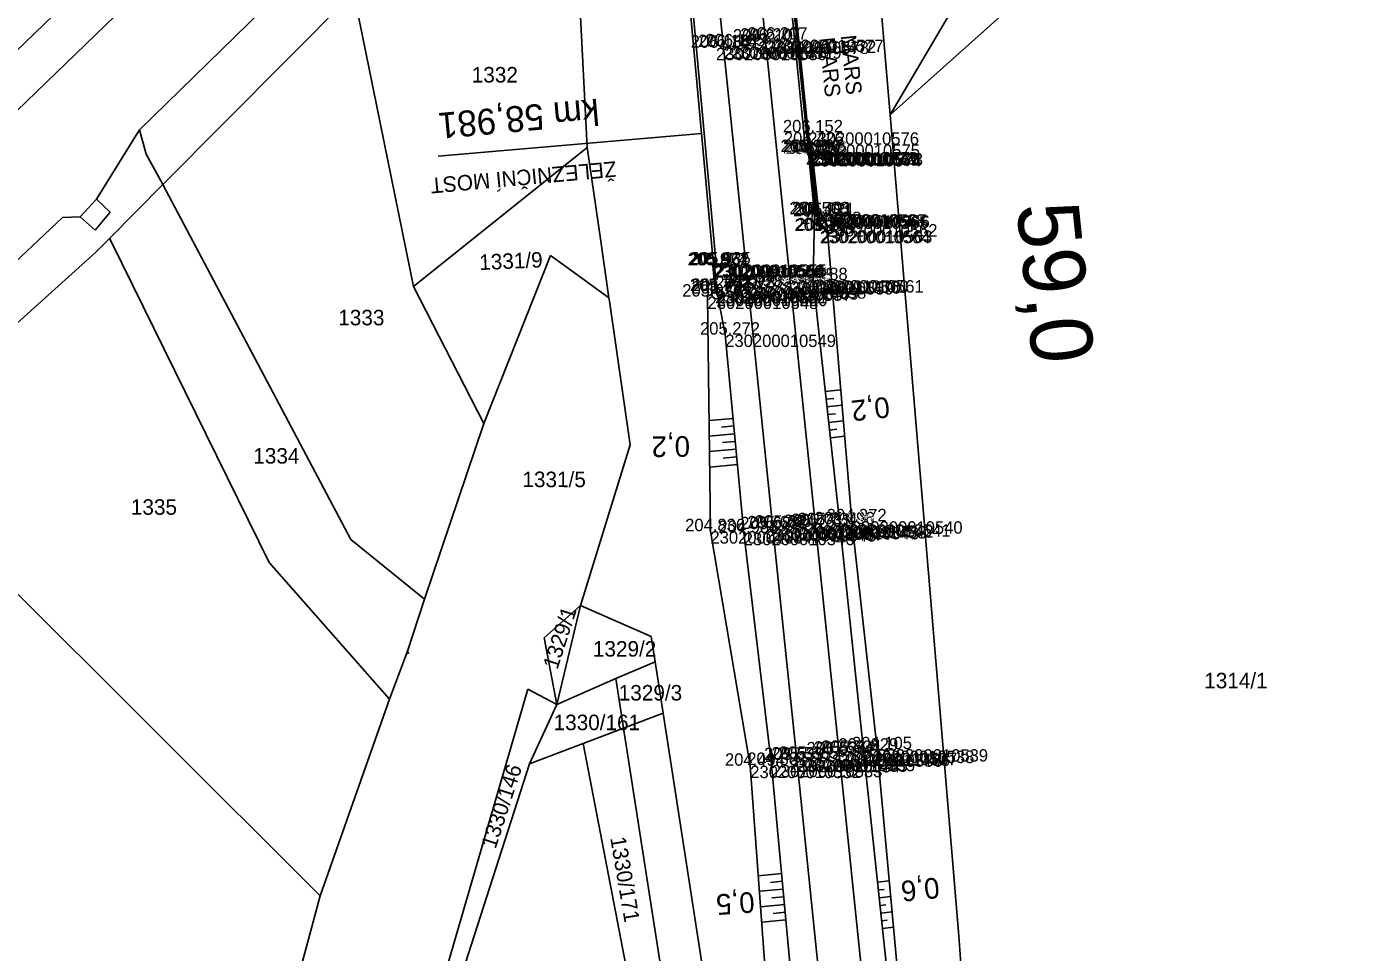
# Model space of a CAD drawing. Extents: x -563148 to -561712, y -1182311 to -1179502.
# Drawn here: x -562607.2 to -562478.7, y -1181253.2 to -1181163.6 of the extents above; entities that cross this region are included whole.
import ezdxf

# ---------------------------------------------------------------- set-up
doc = ezdxf.new("R2010")
doc.units = 0
for name, color, linetype in [('Vrstva 1', 7, 'Continuous'), ('Vrstva 12', 7, 'Continuous'), ('Vrstva 18', 7, 'Continuous'), ('Vrstva 35', 7, 'Continuous'), ('Vrstva 4', 7, 'Continuous'), ('Vrstva 48', 7, 'Continuous'), ('Vrstva 49', 7, 'Continuous'), ('Vrstva 53', 7, 'Continuous'), ('Vrstva 55', 7, 'Continuous'), ('Vrstva 56', 7, 'Continuous'), ('Vrstva 57', 7, 'Continuous'), ('Vrstva 60', 7, 'Continuous'), ('Vrstva 61', 7, 'Continuous'), ('Vrstva 7', 7, 'Continuous')]:
    doc.layers.add(name, color=color, linetype=linetype)

msp = doc.modelspace()

# ---------------------------------------------------------------- linework, layer by layer
at = {"layer": 'Vrstva 1'}
for points in [[(-562538.22, -1181140.47), (-562535.7, -1181165), (-562533.31, -1181188.28), (-562530.86, -1181211.96), (-562528.58, -1181233.98), (-562526.26, -1181256.44), (-562523.94, -1181279), (-562521.9, -1181298.94), (-562519.98, -1181317.53), (-562517.8, -1181338.73), (-562515.33, -1181362.72), (-562512.33, -1181391.8), (-562509.71, -1181417.08), (-562507.39, -1181439.64), (-562504.99, -1181462.85), (-562502.4, -1181488), (-562497.18, -1181538.47), (-562494.78, -1181561.72), (-562492, -1181588.79)], [(-562542.31, -1181141.05), (-562539.78, -1181165.62), (-562537.38, -1181188.86), (-562535, -1181212.18), (-562532.67, -1181234.54), (-562530.35, -1181257.17), (-562528.02, -1181279.67), (-562526.02, -1181298.95), (-562524.04, -1181318.17), (-562521.85, -1181339.36), (-562519.38, -1181363.29), (-562516.39, -1181392.45), (-562513.77, -1181417.73), (-562511.45, -1181440.22), (-562509.05, -1181463.48), (-562506.44, -1181488.7), (-562501.23, -1181539.12), (-562498.83, -1181562.33), (-562496.03, -1181589.56)]]:
    msp.add_lwpolyline(points, dxfattribs=at)
at = {"layer": 'Vrstva 12'}
for points in [[(-562531.55, -1181175.89), (-562531.44, -1181175.88), (-562530.8, -1181181.8), (-562530.95, -1181181.8), (-562531.55, -1181175.89)], [(-562540.79, -1181186.74), (-562540.63, -1181186.73), (-562540.41, -1181189.21), (-562540.57, -1181189.23), (-562540.79, -1181186.74)]]:
    msp.add_lwpolyline(points, dxfattribs=at)
at = {"layer": 'Vrstva 18'}
msp.add_line((-562541.91, -1181173.98), (-562567.38, -1181176.18), dxfattribs=at)
for points in [[(-562533.65, -1181157.35), (-562533.44, -1181157.3), (-562531.55, -1181175.77), (-562531.8, -1181175.78), (-562533.65, -1181157.35)], [(-562543.06, -1181161.26), (-562542.8, -1181161.24), (-562540.49, -1181186.65), (-562540.75, -1181186.7), (-562543.06, -1181161.26)]]:
    msp.add_lwpolyline(points, dxfattribs=at)
at = {"layer": 'Vrstva 35'}
for points in [[(-562534.33, -1181146.43), (-562533.99, -1181148.15), (-562533.25, -1181157.96), (-562531.48, -1181175.04), (-562531.3, -1181175.97), (-562530.68, -1181182.01), (-562530.45, -1181183.41)], [(-562534.22, -1181146.38), (-562533.96, -1181148.07), (-562533.2, -1181158.08), (-562531.57, -1181173.87), (-562531.18, -1181175.88), (-562530.53, -1181181.89), (-562530.28, -1181183.35)]]:
    msp.add_lwpolyline(points, dxfattribs=at)
at = {"layer": 'Vrstva 4'}
for points in [[(-562530.95, -1181181.8), (-562531.11, -1181188.17), (-562528.51, -1181211.79), (-562526.22, -1181233.69), (-562523.84, -1181256.06), (-562521.66, -1181278.67), (-562519.62, -1181298.82), (-562517.74, -1181317.29), (-562515.5, -1181338.48), (-562512.91, -1181362.61), (-562510.06, -1181391.72), (-562507.16, -1181416.74), (-562505.12, -1181439.21), (-562502.78, -1181462.58), (-562500.17, -1181487.79), (-562494.92, -1181538.43), (-562492.69, -1181561.57), (-562489.58, -1181589.45)], [(-562492.85, -1181639.28), (-562495.8, -1181615.87), (-562498.53, -1181589.76), (-562501.43, -1181562.22), (-562503.74, -1181539.41), (-562508.99, -1181488.94), (-562512, -1181461.9), (-562514.18, -1181440.43), (-562516.46, -1181417.89), (-562519.11, -1181392.57), (-562522.07, -1181363.22), (-562524.36, -1181339.65), (-562526.91, -1181316.04), (-562528.67, -1181299.17), (-562530.86, -1181280.31), (-562533.06, -1181257.38), (-562535.11, -1181235.07), (-562537.81, -1181212.62), (-562539.6, -1181193.44), (-562540.41, -1181189.21)]]:
    msp.add_lwpolyline(points, dxfattribs=at)
at = {"layer": 'Vrstva 48'}
for p, q in [((-562529.92, -1181198.95), (-562528.42, -1181198.78)), ((-562529.84, -1181199.69), (-562529.1, -1181199.61)), ((-562529.76, -1181200.44), (-562528.3, -1181200.28)), ((-562538.84, -1181201.54), (-562541.16, -1181201.75)), ((-562538.77, -1181202.28), (-562539.96, -1181202.39)), ((-562529.68, -1181201.18), (-562528.95, -1181201.1)), ((-562529.59, -1181201.93), (-562528.17, -1181201.77)), ((-562538.7, -1181203.03), (-562541.14, -1181203.26)), ((-562529.51, -1181202.67), (-562528.81, -1181202.6)), ((-562529.43, -1181203.42), (-562528.04, -1181203.27)), ((-562538.56, -1181204.52), (-562541.12, -1181204.76)), ((-562538.63, -1181203.78), (-562539.88, -1181203.89)), ((-562538.42, -1181206.02), (-562541.1, -1181206.27)), ((-562538.49, -1181205.27), (-562539.8, -1181205.39)), ((-562534.14, -1181245.59), (-562536.4, -1181245.79)), ((-562534, -1181247.08), (-562536.29, -1181247.29)), ((-562534.07, -1181246.33), (-562535.21, -1181246.44)), ((-562524.87, -1181246.42), (-562523.73, -1181246.3)), ((-562524.79, -1181247.17), (-562524.22, -1181247.11)), ((-562533.94, -1181247.83), (-562535.08, -1181247.93)), ((-562524.71, -1181247.92), (-562523.59, -1181247.8)), ((-562533.87, -1181248.57), (-562536.17, -1181248.79)), ((-562533.8, -1181249.32), (-562534.96, -1181249.43)), ((-562524.63, -1181248.66), (-562524.08, -1181248.6)), ((-562524.55, -1181249.41), (-562523.45, -1181249.29)), ((-562533.73, -1181250.07), (-562536.06, -1181250.28)), ((-562524.47, -1181250.15), (-562523.93, -1181250.09)), ((-562524.39, -1181250.9), (-562523.32, -1181250.78))]:
    msp.add_line(p, q, dxfattribs=at)
at = {"layer": 'Vrstva 49'}
for points in [[(-562530.95, -1181181.8), (-562531.11, -1181188.17), (-562528.51, -1181211.79), (-562526.22, -1181233.69), (-562523.84, -1181256.06), (-562521.66, -1181278.67), (-562519.62, -1181298.82), (-562517.74, -1181317.29), (-562515.5, -1181338.48), (-562512.91, -1181362.61), (-562510.96, -1181362.42)], [(-562510.96, -1181362.42), (-562513.08, -1181338.44), (-562516.11, -1181317.09), (-562518.23, -1181298.56), (-562520.28, -1181278.41), (-562522.84, -1181256.06), (-562524.89, -1181233.55), (-562527.35, -1181211.5), (-562529.78, -1181182.75), (-562530.95, -1181181.8)], [(-562540.41, -1181189.21), (-562541.31, -1181189.76), (-562541.03, -1181212.46), (-562537.18, -1181235.15), (-562535.53, -1181257.54), (-562532.86, -1181280.2), (-562530.6, -1181299.2), (-562528.91, -1181315.79), (-562527.83, -1181334.79), (-562525.97, -1181339.94), (-562524.93, -1181351.29), (-562523.47, -1181363.71)], [(-562522.07, -1181363.22), (-562524.36, -1181339.65), (-562526.91, -1181316.04), (-562528.67, -1181299.17), (-562530.86, -1181280.31), (-562533.06, -1181257.38), (-562535.11, -1181235.07), (-562537.81, -1181212.62), (-562539.6, -1181193.44), (-562540.41, -1181189.21)]]:
    msp.add_lwpolyline(points, dxfattribs=at)
at = {"layer": 'Vrstva 53'}
for p, q in [((-562552.95, -1181175.34), (-562554.71, -1181141.14)), ((-562524.82, -1181158.4), (-562524.29, -1181164.64)), ((-562569.76, -1181188.79), (-562575.53, -1181160.33)), ((-562524.29, -1181164.64), (-562523.66, -1181172.17)), ((-562517, -1181251.62), (-562523.66, -1181172.17)), ((-562569.76, -1181188.79), (-562552.95, -1181175.34)), ((-562552.95, -1181175.34), (-562551.67, -1181184.17)), ((-562551.67, -1181184.17), (-562550.85, -1181189.87)), ((-562550.8, -1181190.2), (-562548.8, -1181204.11)), ((-562548.8, -1181204.11), (-562553.6, -1181219.65)), ((-562546.76, -1181222.65), (-562553.6, -1181219.65)), ((-562546.38, -1181225.09), (-562546.76, -1181222.65)), ((-562545.61, -1181230.05), (-562546.38, -1181225.09)), ((-562540.49, -1181263.06), (-562545.61, -1181230.05)), ((-562517, -1181251.62), (-562510.87, -1181334.24))]:
    msp.add_line(p, q, dxfattribs=at)
at = {"layer": 'Vrstva 55'}
for p, q in [((-562478.74, -1181131.91), (-562523.66, -1181172.17)), ((-562610.3, -1181168.05), (-562602.56, -1181160.59)), ((-562593.99, -1181178.93), (-562575.53, -1181160.33)), ((-562518.04, -1181162.66), (-562523.66, -1181172.17)), ((-562599.15, -1181184.14), (-562593.99, -1181178.93)), ((-562575.8, -1181213.26), (-562593.99, -1181178.93)), ((-562600.47, -1181185.46), (-562599.15, -1181184.14)), ((-562598.94, -1181184.57), (-562599.15, -1181184.14)), ((-562621.89, -1181204.72), (-562600.47, -1181185.46)), ((-562583.7, -1181215.49), (-562598.94, -1181184.57)), ((-562562.94, -1181202.03), (-562556.49, -1181185.78)), ((-562556.49, -1181185.78), (-562553.94, -1181187.62)), ((-562553.94, -1181187.62), (-562550.85, -1181189.87)), ((-562562.94, -1181202.03), (-562569.76, -1181188.79)), ((-562550.85, -1181189.87), (-562550.8, -1181190.2)), ((-562568.68, -1181219.05), (-562562.94, -1181202.03)), ((-562578.79, -1181247.75), (-562621.89, -1181204.72)), ((-562568.68, -1181219.05), (-562575.8, -1181213.26)), ((-562572.06, -1181228.71), (-562583.7, -1181215.49)), ((-562570.34, -1181224.05), (-562568.68, -1181219.05)), ((-562553.6, -1181219.65), (-562557.11, -1181222.77)), ((-562555.9, -1181229.21), (-562553.6, -1181219.65)), ((-562557.11, -1181222.77), (-562555.9, -1181229.21)), ((-562572.06, -1181228.71), (-562570.34, -1181224.05)), ((-562550.17, -1181226.72), (-562546.38, -1181225.09)), ((-562558.7, -1181227.74), (-562581.44, -1181306.01)), ((-562555.9, -1181229.21), (-562558.7, -1181227.74)), ((-562550.17, -1181226.72), (-562555.9, -1181229.21)), ((-562549.43, -1181231.51), (-562550.17, -1181226.72)), ((-562578.79, -1181247.75), (-562572.06, -1181228.71)), ((-562558.54, -1181234.98), (-562555.9, -1181229.21)), ((-562545.61, -1181230.05), (-562549.43, -1181231.51)), ((-562549.43, -1181231.51), (-562553.34, -1181233)), ((-562544.44, -1181263.68), (-562549.43, -1181231.51)), ((-562553.34, -1181233), (-562558.54, -1181234.98)), ((-562553.34, -1181233), (-562531.28, -1181347.68)), ((-562581.44, -1181306.01), (-562558.54, -1181234.98)), ((-562583.39, -1181264.82), (-562578.79, -1181247.75))]:
    msp.add_line(p, q, dxfattribs=at)
at = {"layer": 'Vrstva 56'}
for p, q in [((-562610.85, -1181174.41), (-562577.75, -1181142.42)), ((-562570.96, -1181148.87), (-562596.24, -1181173.64)), ((-562596.24, -1181173.64), (-562600.4, -1181180.35)), ((-562595.6, -1181175.97), (-562596.24, -1181173.64)), ((-562594.57, -1181177.84), (-562595.6, -1181175.97)), ((-562594.57, -1181177.84), (-562593.99, -1181178.93)), ((-562600.4, -1181180.35), (-562601.98, -1181182.05)), ((-562599.1, -1181181.6), (-562600.4, -1181180.35)), ((-562600.54, -1181183.32), (-562599.1, -1181181.6)), ((-562603.7, -1181182.1), (-562637.26, -1181213.74)), ((-562601.98, -1181182.05), (-562603.7, -1181182.1)), ((-562600.54, -1181183.32), (-562601.98, -1181182.05)), ((-562570.24, -1181224.33), (-562570.34, -1181224.05))]:
    msp.add_line(p, q, dxfattribs=at)
at = {"layer": 'Vrstva 60'}
for p, q in [((-562535.7, -1181165), (-562535.7, -1181165)), ((-562534.99, -1181164.9), (-562534.99, -1181164.9)), ((-562540.49, -1181165.69), (-562540.49, -1181165.69)), ((-562539.78, -1181165.62), (-562539.78, -1181165.62)), ((-562539.06, -1181165.55), (-562539.06, -1181165.55)), ((-562536.41, -1181165.09), (-562536.41, -1181165.09)), ((-562531.57, -1181173.87), (-562531.57, -1181173.87)), ((-562531.48, -1181175.04), (-562531.48, -1181175.04)), ((-562531.8, -1181175.78), (-562531.8, -1181175.78)), ((-562531.55, -1181175.77), (-562531.55, -1181175.77)), ((-562531.55, -1181175.89), (-562531.55, -1181175.89)), ((-562531.44, -1181175.88), (-562531.44, -1181175.88)), ((-562531.3, -1181175.97), (-562531.3, -1181175.97)), ((-562531.18, -1181175.88), (-562531.18, -1181175.88)), ((-562530.95, -1181181.8), (-562530.95, -1181181.8)), ((-562530.8, -1181181.8), (-562530.8, -1181181.8)), ((-562530.68, -1181182.01), (-562530.68, -1181182.01)), ((-562530.53, -1181181.89), (-562530.53, -1181181.89)), ((-562529.78, -1181182.75), (-562529.78, -1181182.75)), ((-562530.45, -1181183.41), (-562530.45, -1181183.41)), ((-562530.28, -1181183.35), (-562530.28, -1181183.35)), ((-562540.79, -1181186.74), (-562540.79, -1181186.74)), ((-562540.75, -1181186.7), (-562540.75, -1181186.7)), ((-562540.63, -1181186.73), (-562540.63, -1181186.73)), ((-562540.49, -1181186.65), (-562540.49, -1181186.65)), ((-562531.11, -1181188.17), (-562531.11, -1181188.17)), ((-562540.57, -1181189.23), (-562540.57, -1181189.23)), ((-562540.41, -1181189.21), (-562540.41, -1181189.21)), ((-562538.09, -1181188.97), (-562538.09, -1181188.97)), ((-562537.38, -1181188.86), (-562537.38, -1181188.86)), ((-562536.67, -1181188.76), (-562536.67, -1181188.76)), ((-562534.02, -1181188.36), (-562534.02, -1181188.36)), ((-562533.31, -1181188.28), (-562533.31, -1181188.28)), ((-562532.59, -1181188.2), (-562532.59, -1181188.2)), ((-562541.31, -1181189.76), (-562541.31, -1181189.76)), ((-562540.43, -1181189.48), (-562540.43, -1181189.48)), ((-562539.6, -1181193.44), (-562539.6, -1181193.44)), ((-562541.03, -1181212.46), (-562541.03, -1181212.46)), ((-562535.7, -1181212.26), (-562535.7, -1181212.26)), ((-562535, -1181212.18), (-562535, -1181212.18)), ((-562534.29, -1181212.11), (-562534.29, -1181212.11)), ((-562531.57, -1181212.05), (-562531.57, -1181212.05)), ((-562530.86, -1181211.96), (-562530.86, -1181211.96)), ((-562530.15, -1181211.88), (-562530.15, -1181211.88)), ((-562528.51, -1181211.79), (-562528.51, -1181211.79)), ((-562527.35, -1181211.5), (-562527.35, -1181211.5)), ((-562537.81, -1181212.62), (-562537.81, -1181212.62)), ((-562529.29, -1181234.05), (-562529.29, -1181234.05)), ((-562528.58, -1181233.98), (-562528.58, -1181233.98)), ((-562527.87, -1181233.9), (-562527.87, -1181233.9)), ((-562526.22, -1181233.69), (-562526.22, -1181233.69)), ((-562524.89, -1181233.55), (-562524.89, -1181233.55)), ((-562537.18, -1181235.15), (-562537.18, -1181235.15)), ((-562535.11, -1181235.07), (-562535.11, -1181235.07)), ((-562533.39, -1181234.6), (-562533.39, -1181234.6)), ((-562532.67, -1181234.54), (-562532.67, -1181234.54)), ((-562531.96, -1181234.48), (-562531.96, -1181234.48))]:
    msp.add_line(p, q, dxfattribs=at)
at = {"layer": 'Vrstva 7'}
msp.add_line((-562540.43, -1181189.43), (-562540.42, -1181189.53), dxfattribs=at)
for centre, radius in [((-562537.35, -1181189.17), 1.25), ((-562540.43, -1181189.48), 0.5), ((-562537.35, -1181189.17), 0.752)]:
    msp.add_circle(centre, radius, dxfattribs=at)

# ---------------------------------------------------------------- texts
at = {"layer": 'Vrstva 18'}
for s, height, rotation, p in [('km 58,981', 2.5, 185.1999, (-562551.9, -1181170.6)), ('ŽELEZNIČNÍ MOST', 1.5, 185.2066, (-562550.2, -1181176.66))]:
    msp.add_text(s, height=height, rotation=rotation, dxfattribs=at).set_placement(p)
at = {"layer": 'Vrstva 35'}
for p in [(-562530.51, -1181164.75), (-562528.44, -1181164.52)]:
    msp.add_text('MARS', height=1.5, rotation=275.8668, dxfattribs=at).set_placement(p)
at = {"layer": 'Vrstva 48'}
for s, rotation, p in [('0,2', 186.2901, (-562523.81, -1181199.44)), ('0,2', 180.7143, (-562543.02, -1181203.25)), ('0,6', 186.0489, (-562518.99, -1181245.94)), ('0,5', 184.2305, (-562536.84, -1181247.34))]:
    msp.add_text(s, height=2, rotation=rotation, dxfattribs=at).set_placement(p)
at = {"layer": 'Vrstva 57'}
for s, p in [('1332', (-562564.12, -1181169.05)), ('1333', (-562577.03, -1181192.54)), ('1334', (-562585.25, -1181205.92)), ('1335', (-562597.09, -1181210.87)), ('1329/2', (-562552.4, -1181224.59)), ('1314/1', (-562493.27, -1181227.66)), ('1329/3', (-562549.9, -1181228.84)), ('1330/161', (-562556.2, -1181231.71))]:
    msp.add_text(s, height=1.5, dxfattribs=at).set_placement(p)
for s, rotation, p in [('1331/9', 2.5315, (-562563.36, -1181187.2)), ('1331/5', 359.8669, (-562559.22, -1181208.19)), ('1329/1', 72, (-562555.84, -1181225.91)), ('1330/146', 72, (-562561.82, -1181243.27)), ('1330/171', 279.6274, (-562550.73, -1181242.13))]:
    msp.add_text(s, height=1.5, rotation=rotation, dxfattribs=at).set_placement(p)
at = {"layer": 'Vrstva 60'}
for s, p in [('230200011472', (-562535.7, -1181166.2)), ('230200010577', (-562534.99, -1181166.1)), ('230200010580', (-562540.49, -1181166.89)), ('230200011471', (-562539.78, -1181166.82)), ('230200010579', (-562539.06, -1181166.75)), ('230200010578', (-562536.41, -1181166.29)), ('230200010576', (-562531.57, -1181175.07)), ('230200010575', (-562531.48, -1181176.24)), ('230200010572', (-562531.8, -1181176.99)), ('230200010571', (-562531.55, -1181176.97)), ('230200010569', (-562531.55, -1181177.09)), ('230200010570', (-562531.44, -1181177.08)), ('230200010574', (-562531.3, -1181177.17)), ('230200010573', (-562531.18, -1181177.08)), ('230200010568', (-562530.95, -1181183)), ('230200010567', (-562530.8, -1181183)), ('230200010565', (-562530.68, -1181183.21)), ('230200010566', (-562530.53, -1181183.09)), ('230200010562', (-562529.78, -1181183.95)), ('230200010564', (-562530.45, -1181184.61)), ('230200010563', (-562530.28, -1181184.55)), ('230200010553', (-562540.79, -1181187.94)), ('230200010556', (-562540.75, -1181187.9)), ('230200010554', (-562540.63, -1181187.93)), ('230200010555', (-562540.49, -1181187.85)), ('230200010560', (-562532.59, -1181189.4)), ('230200010561', (-562531.11, -1181189.37)), ('230200010552', (-562540.57, -1181190.43)), ('230200010550', (-562540.43, -1181190.68)), ('230200010551', (-562540.41, -1181190.41)), ('230200010557', (-562538.09, -1181190.17)), ('230200011469', (-562537.38, -1181190.06)), ('230200010558', (-562536.67, -1181189.96)), ('230200010559', (-562534.02, -1181189.56)), ('230200011470', (-562533.31, -1181189.48)), ('230200010548', (-562541.31, -1181190.96)), ('230200010549', (-562539.6, -1181194.64)), ('230200010547', (-562541.03, -1181213.66)), ('230200010545', (-562535.7, -1181213.46)), ('230200011467', (-562535, -1181213.38)), ('230200010544', (-562534.29, -1181213.31)), ('230200010543', (-562531.57, -1181213.25)), ('230200011468', (-562530.86, -1181213.16)), ('230200010542', (-562530.15, -1181213.08)), ('230200010541', (-562528.51, -1181212.99)), ('230200010540', (-562527.35, -1181212.7)), ('230200010546', (-562537.81, -1181213.82)), ('230200010536', (-562529.29, -1181235.25)), ('230200011466', (-562528.58, -1181235.18)), ('230200010537', (-562527.87, -1181235.1)), ('230200010538', (-562526.22, -1181234.89)), ('230200010539', (-562524.89, -1181234.75)), ('230200010532', (-562537.18, -1181236.35)), ('230200010533', (-562535.11, -1181236.27)), ('230200010534', (-562533.39, -1181235.8)), ('230200011465', (-562532.67, -1181235.74)), ('230200010535', (-562531.96, -1181235.68))]:
    msp.add_text(s, height=1.2, dxfattribs=at).set_placement(p)
at = {"layer": 'Vrstva 61'}
for s, p in [('206.207', (-562538.15, -1181165)), ('206.207', (-562537.44, -1181164.9)), ('206.184', (-562542.94, -1181165.69)), ('206.184', (-562542.23, -1181165.62)), ('206.185', (-562541.52, -1181165.55)), ('206.210', (-562538.86, -1181165.09)), ('206.152', (-562534.02, -1181173.87)), ('206.426', (-562533.93, -1181175.04)), ('205.926', (-562534.25, -1181175.78)), ('205.887', (-562534.01, -1181175.77)), ('205.643', (-562534, -1181175.89)), ('205.627', (-562533.89, -1181175.88)), ('206.267', (-562533.75, -1181175.97)), ('206.006', (-562533.63, -1181175.88)), ('205.503', (-562533.4, -1181181.8)), ('205.491', (-562533.16, -1181181.8)), ('206.171', (-562533.04, -1181182.01)), ('205.921', (-562532.89, -1181181.89)), ('204.878', (-562532.23, -1181182.75)), ('205.184', (-562532.9, -1181183.41)), ('205.163', (-562532.73, -1181183.35)), ('205.927', (-562543.24, -1181186.74)), ('205.874', (-562543.2, -1181186.7)), ('205.962', (-562543.08, -1181186.73)), ('205.935', (-562542.94, -1181186.65)), ('205.777', (-562543.02, -1181189.23)), ('205.794', (-562542.86, -1181189.21)), ('205.928', (-562540.55, -1181188.97)), ('205.928', (-562539.83, -1181188.86)), ('205.930', (-562539.12, -1181188.76)), ('205.943', (-562536.47, -1181188.36)), ('205.943', (-562535.76, -1181188.28)), ('205.953', (-562535.05, -1181188.2)), ('205.288', (-562533.56, -1181188.17)), ('205.026', (-562543.76, -1181189.76)), ('205.784', (-562542.88, -1181189.48)), ('205.272', (-562542.04, -1181193.44)), ('204.836', (-562543.48, -1181212.46)), ('205.682', (-562538.15, -1181212.26)), ('205.682', (-562537.45, -1181212.18)), ('205.684', (-562536.74, -1181212.11)), ('205.731', (-562533.93, -1181212.05)), ('205.731', (-562533.22, -1181211.96)), ('205.734', (-562532.6, -1181211.88)), ('205.096', (-562530.96, -1181211.79)), ('204.972', (-562529.79, -1181211.5)), ('204.983', (-562540.26, -1181212.62)), ('205.534', (-562531.74, -1181234.05)), ('205.534', (-562531.03, -1181233.98)), ('205.534', (-562530.32, -1181233.9)), ('204.829', (-562528.67, -1181233.69)), ('204.105', (-562527.34, -1181233.55)), ('204.494', (-562539.63, -1181235.15)), ('204.881', (-562537.47, -1181235.07)), ('205.539', (-562535.84, -1181234.6)), ('205.535', (-562535.13, -1181234.54)), ('205.535', (-562534.42, -1181234.48))]:
    msp.add_text(s, height=1.2, dxfattribs=at).set_placement(p)
at = {"layer": 'Vrstva 7'}
msp.add_text('59,0', height=6, rotation=275.8341, dxfattribs=at).set_placement((-562511.43, -1181180.93))

doc.saveas('drawing.dxf')
